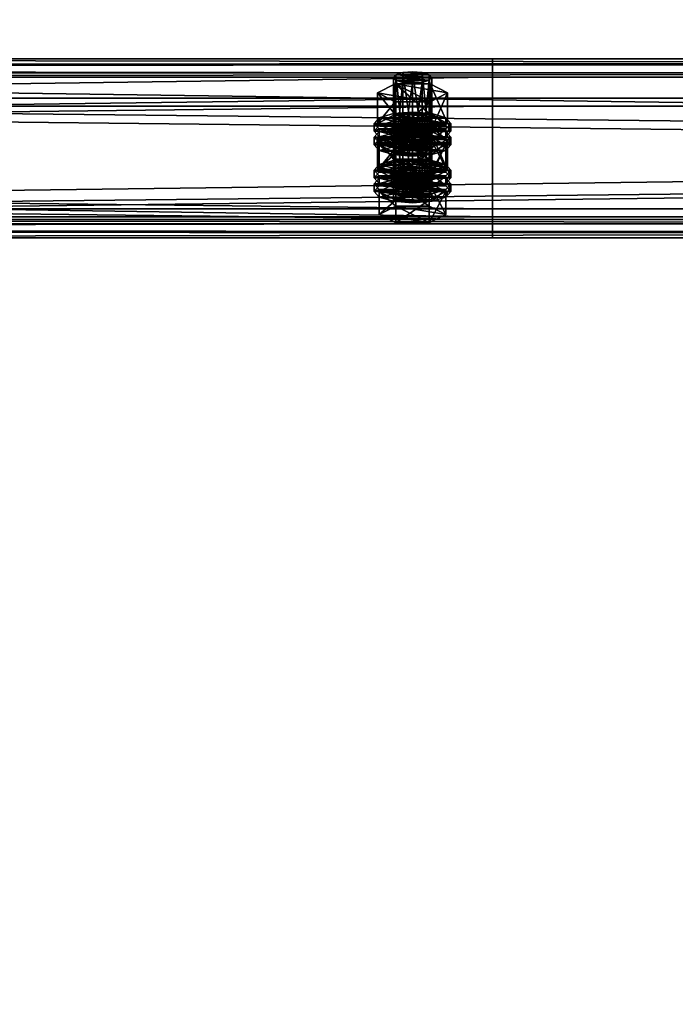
# Model space of a CAD drawing. Header units: millimetres. Extents: x 60485 to 71303, y 100 to 16900.
# Tile 566 of 656: x 63352 to 63557, y 14759 to 15067. Entities that reach past the tile are written whole.
import ezdxf

# ---------------------------------------------------------------- set-up
doc = ezdxf.new("R2010")
doc.units = ezdxf.units.MM
for name, color, linetype in [('13', 7, 'Continuous'), ('3', 7, 'Continuous'), ('9', 7, 'Continuous')]:
    doc.layers.add(name, color=color, linetype=linetype)

msp = doc.modelspace()

# ---------------------------------------------------------------- meshes
at = {"layer": '13', "color": 7}
mesh = msp.add_polyface(dxfattribs=at)
corners = [(63475, 15046.78, 3655.66), (63472, 15047.01, 3656.43), (63472, 15025.98, 3662.86), (63469.8, 15047.66, 3658.53), (63469.8, 15026.62, 3664.96), (63469, 15048.53, 3661.4), (63469, 15027.5, 3667.83), (63469.8, 15049.41, 3664.27), (63469.8, 15028.37, 3670.7), (63472, 15050.05, 3666.37), (63472, 15029.02, 3672.8), (63475, 15050.29, 3667.13), (63475, 15029.25, 3673.57), (63478, 15047.01, 3656.43), (63480.2, 15047.66, 3658.53), (63481, 15048.53, 3661.4), (63480.2, 15049.41, 3664.27), (63478, 15050.05, 3666.37), (63480.48, 15040.97, 3653.78), (63469.52, 15040.97, 3653.78), (63469.52, 15031.41, 3656.7), (63464.03, 15043.75, 3662.86), (63464.03, 15034.19, 3665.78), (63469.52, 15046.53, 3671.94), (63469.52, 15036.97, 3674.87), (63480.48, 15036.97, 3674.87), (63480.48, 15031.41, 3656.7), (63464.61, 15031.64, 3672.84), (63485.39, 15031.64, 3672.84), (63469, 15032.93, 3677.04), (63481, 15032.93, 3677.04), (63475, 15033.4, 3678.58), (63464.61, 15032.44, 3660.05), (63463, 15034.19, 3665.78), (63463, 15031.8, 3666.52), (63464.61, 15035.95, 3671.52), (63464.61, 15033.55, 3672.25), (63469, 15037.23, 3675.72), (63469, 15034.84, 3676.45), (63475, 15037.7, 3677.26), (63475, 15035.31, 3677.99), (63485.39, 15032.44, 3660.05), (63487, 15034.19, 3665.78), (63485.39, 15035.95, 3671.52), (63481, 15037.23, 3675.72), (63485.39, 15033.55, 3672.25), (63487, 15031.8, 3666.52), (63472, 15032.39, 3608.62), (63478, 15032.39, 3608.62), (63469.8, 15033.03, 3610.72), (63480.2, 15033.03, 3610.72), (63469, 15033.91, 3613.58), (63481, 15033.91, 3613.58), (63469.8, 15034.79, 3616.45), (63480.2, 15034.79, 3616.45), (63472, 15035.43, 3618.55)]
mesh.append_faces([[corners[k] for k in face] for face in [(5, 8, 6, 6), (7, 10, 8, 8), (9, 12, 10, 10), (13, 1, 0, 0), (9, 17, 11, 11), (19, 22, 20, 20), (21, 24, 22, 22), (23, 25, 24, 24), (18, 21, 19, 19), (29, 30, 31, 31), (33, 36, 34, 34), (35, 38, 36, 36), (37, 40, 38, 38), (37, 44, 39, 39)]], dxfattribs={"vtx0": -1, "color": 7})
mesh.append_faces([[corners[k] for k in face] for face in [(1, 13, 3, 3), (3, 14, 5, 5), (5, 15, 7, 7), (7, 16, 9, 9), (21, 18, 23, 23), (24, 26, 22, 22), (27, 28, 29, 29), (32, 41, 33, 33), (33, 42, 35, 35), (35, 43, 37, 37), (38, 45, 36, 36), (36, 46, 34, 34), (47, 48, 49, 49), (49, 50, 51, 51), (51, 52, 53, 53), (53, 54, 55, 55)]], dxfattribs={"vtx0": -1, "vtx1": -1, "color": 7})
mesh.append_faces([[corners[k] for k in face] for face in [(0, 1, 2, 2), (1, 3, 4, 4), (3, 5, 6, 6), (5, 7, 8, 8), (7, 9, 10, 10), (9, 11, 12, 12), (18, 19, 20, 20), (19, 21, 22, 22), (21, 23, 24, 24), (32, 33, 34, 34), (33, 35, 36, 36), (35, 37, 38, 38), (37, 39, 40, 40)]], dxfattribs={"vtx2": -1, "vtx3": -1, "color": 7})
mesh = msp.add_polyface(dxfattribs=at)
corners = [(63481, 15048.53, 3661.4), (63480.2, 15047.66, 3658.53), (63480.2, 15026.62, 3664.96), (63481, 15027.5, 3667.83), (63478, 15047.01, 3656.43), (63478, 15025.98, 3662.86), (63475, 15046.78, 3655.66), (63475, 15025.74, 3662.09), (63475, 15050.29, 3667.13), (63478, 15050.05, 3666.37), (63478, 15029.02, 3672.8), (63475, 15029.25, 3673.57), (63480.2, 15049.41, 3664.27), (63480.2, 15028.37, 3670.7), (63469.8, 15047.66, 3658.53), (63469, 15048.53, 3661.4), (63469.8, 15049.41, 3664.27), (63472, 15050.05, 3666.37), (63485.97, 15043.75, 3662.86), (63480.48, 15040.97, 3653.78), (63480.48, 15031.41, 3656.7), (63485.97, 15034.19, 3665.78), (63469.52, 15031.41, 3656.7), (63469.52, 15046.53, 3671.94), (63480.48, 15046.53, 3671.94), (63480.48, 15036.97, 3674.87), (63469.52, 15036.97, 3674.87), (63469, 15032.93, 3677.04), (63485.39, 15031.64, 3672.84), (63481, 15032.93, 3677.04), (63475, 15037.7, 3677.26), (63481, 15037.23, 3675.72), (63481, 15034.84, 3676.45), (63475, 15035.31, 3677.99), (63485.39, 15035.95, 3671.52), (63485.39, 15033.55, 3672.25), (63487, 15034.19, 3665.78), (63487, 15031.8, 3666.52), (63463, 15034.19, 3665.78), (63485.39, 15032.44, 3660.05), (63464.61, 15035.95, 3671.52), (63469, 15037.23, 3675.72), (63469, 15034.84, 3676.45), (63464.61, 15033.55, 3672.25), (63478, 15032.39, 3608.62), (63472, 15032.39, 3608.62), (63475, 15032.15, 3607.85), (63469.8, 15033.03, 3610.72), (63480.2, 15033.03, 3610.72), (63469, 15033.91, 3613.58), (63481, 15033.91, 3613.58), (63469.8, 15034.79, 3616.45), (63480.2, 15034.79, 3616.45), (63472, 15035.43, 3618.55), (63478, 15035.43, 3618.55), (63475, 15035.66, 3619.32)]
mesh.append_faces([[corners[k] for k in face] for face in [(0, 2, 3, 3), (8, 10, 11, 11), (9, 13, 10, 10), (12, 3, 13, 13), (18, 20, 21, 21), (19, 22, 20, 20), (24, 21, 25, 25), (23, 18, 24, 24), (21, 26, 25, 25), (30, 32, 33, 33), (31, 35, 32, 32), (34, 37, 35, 35), (32, 42, 33, 33), (44, 45, 46, 46), (53, 54, 55, 55)]], dxfattribs={"vtx0": -1, "color": 7})
mesh.append_faces([[corners[k] for k in face] for face in [(14, 4, 1, 1), (15, 1, 0, 0), (16, 0, 12, 12), (17, 12, 9, 9), (23, 19, 18, 18), (26, 21, 20, 20), (27, 28, 29, 29), (38, 39, 36, 36), (40, 36, 34, 34), (41, 34, 31, 31), (42, 32, 35, 35), (43, 35, 37, 37), (47, 44, 48, 48), (49, 48, 50, 50), (51, 50, 52, 52), (53, 52, 54, 54)]], dxfattribs={"vtx0": -1, "vtx2": -1, "vtx3": -1, "color": 7})
mesh.append_faces([[corners[k] for k in face] for face in [(0, 1, 2, 2), (1, 4, 5, 5), (4, 6, 7, 7), (8, 9, 10, 10), (9, 12, 13, 13), (12, 0, 3, 3), (18, 19, 20, 20), (23, 24, 25, 25), (24, 18, 21, 21), (30, 31, 32, 32), (31, 34, 35, 35), (34, 36, 37, 37)]], dxfattribs={"vtx2": -1, "vtx3": -1, "color": 7})
mesh = msp.add_polyface(dxfattribs=at)
corners = [(63475, 15046.78, 3655.66), (63472, 15025.98, 3662.86), (63475, 15025.74, 3662.09), (63472, 15047.01, 3656.43), (63469.8, 15026.62, 3664.96), (63469.8, 15047.66, 3658.53), (63469, 15027.5, 3667.83), (63475, 15029.25, 3673.57), (63480.2, 15028.37, 3670.7), (63472, 15029.02, 3672.8), (63469.8, 15028.37, 3670.7), (63481, 15027.5, 3667.83), (63480.2, 15026.62, 3664.96), (63478, 15025.98, 3662.86), (63464.61, 15027.5, 3667.83), (63469.8, 15030.13, 3676.44), (63469.8, 15022.96, 3678.63), (63480.2, 15024.86, 3659.23), (63469.8, 15024.86, 3659.23), (63485.39, 15027.5, 3667.83), (63464.03, 15034.19, 3665.78), (63480.48, 15031.41, 3656.7), (63469.52, 15031.41, 3656.7), (63475, 15026.38, 3655.63), (63469, 15026.85, 3657.16), (63469, 15024.46, 3657.89), (63464.61, 15028.13, 3661.36), (63464.61, 15025.74, 3662.09), (63463, 15029.89, 3667.1), (63463, 15027.5, 3667.83), (63464.61, 15031.64, 3672.84), (63464.61, 15029.25, 3673.57), (63469, 15032.93, 3677.04), (63469, 15030.54, 3677.77), (63475, 15033.4, 3678.58), (63475, 15031.01, 3679.31), (63481, 15026.85, 3657.16), (63485.39, 15028.13, 3661.36), (63487, 15029.89, 3667.1), (63485.39, 15029.25, 3673.57), (63487, 15027.5, 3667.83), (63485.39, 15025.74, 3662.09), (63475, 15030.68, 3654.31), (63469, 15031.15, 3655.85), (63469, 15028.76, 3656.58), (63475, 15028.29, 3655.04), (63464.61, 15032.44, 3660.05), (63464.61, 15030.04, 3660.78), (63463, 15031.8, 3666.52), (63481, 15031.15, 3655.85), (63485.39, 15030.04, 3660.78), (63481, 15028.76, 3656.58), (63472, 15035.43, 3618.55), (63475, 15035.66, 3619.32), (63475, 15014.63, 3625.76), (63464.03, 15029.13, 3615.05), (63469.52, 15031.91, 3624.13), (63469.52, 15022.34, 3627.06), (63480.48, 15026.35, 3605.96), (63469.52, 15026.35, 3605.96), (63485.97, 15029.13, 3615.05)]
mesh.append_faces([[corners[k] for k in face] for face in [(0, 1, 2, 2), (3, 4, 1, 1), (5, 6, 4, 4), (1, 13, 2, 2), (17, 14, 18, 18), (20, 21, 22, 22), (24, 27, 25, 25), (26, 29, 27, 27), (28, 31, 29, 29), (30, 33, 31, 31), (32, 35, 33, 33), (36, 24, 23, 23), (42, 44, 45, 45), (43, 47, 44, 44), (46, 48, 47, 47), (58, 55, 59, 59)]], dxfattribs={"vtx0": -1, "color": 7})
mesh.append_faces([[corners[k] for k in face] for face in [(7, 8, 9, 9), (9, 8, 10, 10), (10, 11, 6, 6), (6, 12, 4, 4), (4, 13, 1, 1), (14, 19, 15, 15), (24, 36, 26, 26), (26, 37, 28, 28), (28, 38, 30, 30), (33, 39, 31, 31), (31, 40, 29, 29), (29, 41, 27, 27), (43, 49, 46, 46), (48, 50, 47, 47), (47, 51, 44, 44), (55, 60, 56, 56)]], dxfattribs={"vtx0": -1, "vtx1": -1, "color": 7})
mesh.append_faces([[corners[k] for k in face] for face in [(14, 15, 16, 16), (23, 24, 25, 25), (24, 26, 27, 27), (26, 28, 29, 29), (28, 30, 31, 31), (30, 32, 33, 33), (32, 34, 35, 35), (42, 43, 44, 44), (43, 46, 47, 47), (52, 53, 54, 54), (55, 56, 57, 57)]], dxfattribs={"vtx2": -1, "vtx3": -1, "color": 7})
mesh = msp.add_polyface(dxfattribs=at)
corners = [(63480.2, 15047.66, 3658.53), (63478, 15025.98, 3662.86), (63480.2, 15026.62, 3664.96), (63478, 15047.01, 3656.43), (63475, 15025.74, 3662.09), (63480.2, 15028.37, 3670.7), (63475, 15029.25, 3673.57), (63478, 15029.02, 3672.8), (63469.8, 15028.37, 3670.7), (63481, 15027.5, 3667.83), (63469, 15027.5, 3667.83), (63469.8, 15026.62, 3664.96), (63469.8, 15030.13, 3676.44), (63480.2, 15030.13, 3676.44), (63480.2, 15022.96, 3678.63), (63464.61, 15027.5, 3667.83), (63480.2, 15024.86, 3659.23), (63485.39, 15027.5, 3667.83), (63487, 15029.89, 3667.1), (63485.39, 15028.13, 3661.36), (63485.39, 15025.74, 3662.09), (63487, 15027.5, 3667.83), (63481, 15026.85, 3657.16), (63481, 15024.46, 3657.89), (63475, 15026.38, 3655.63), (63475, 15023.99, 3656.36), (63475, 15033.4, 3678.58), (63481, 15032.93, 3677.04), (63481, 15030.54, 3677.77), (63475, 15031.01, 3679.31), (63485.39, 15031.64, 3672.84), (63485.39, 15029.25, 3673.57), (63464.61, 15028.13, 3661.36), (63463, 15029.89, 3667.1), (63464.61, 15031.64, 3672.84), (63469, 15030.54, 3677.77), (63464.61, 15029.25, 3673.57), (63463, 15027.5, 3667.83), (63464.61, 15025.74, 3662.09), (63487, 15034.19, 3665.78), (63485.39, 15032.44, 3660.05), (63485.39, 15030.04, 3660.78), (63487, 15031.8, 3666.52), (63481, 15031.15, 3655.85), (63481, 15028.76, 3656.58), (63475, 15030.68, 3654.31), (63475, 15028.29, 3655.04), (63469, 15031.15, 3655.85), (63464.61, 15032.44, 3660.05), (63463, 15031.8, 3666.52), (63464.61, 15030.04, 3660.78), (63469, 15028.76, 3656.58), (63469.52, 15031.91, 3624.13), (63480.48, 15031.91, 3624.13), (63480.48, 15022.34, 3627.06), (63485.97, 15029.13, 3615.05), (63485.97, 15019.56, 3617.97), (63464.03, 15029.13, 3615.05), (63480.48, 15026.35, 3605.96)]
mesh.append_faces([[corners[k] for k in face] for face in [(0, 1, 2, 2), (3, 4, 1, 1), (5, 6, 7, 7), (12, 17, 13, 13), (18, 20, 21, 21), (19, 23, 20, 20), (26, 28, 29, 29), (27, 31, 28, 28), (30, 21, 31, 31), (28, 35, 29, 29), (39, 41, 42, 42), (40, 44, 41, 41), (43, 46, 44, 44), (43, 47, 45, 45), (51, 44, 46, 46), (52, 55, 53, 53)]], dxfattribs={"vtx0": -1, "color": 7})
mesh.append_faces([[corners[k] for k in face] for face in [(8, 5, 9, 9), (10, 9, 2, 2), (11, 2, 1, 1), (15, 16, 17, 17), (32, 22, 19, 19), (33, 19, 18, 18), (34, 18, 30, 30), (35, 28, 31, 31), (36, 31, 21, 21), (37, 21, 20, 20), (38, 20, 23, 23), (48, 43, 40, 40), (49, 42, 41, 41), (50, 41, 44, 44), (57, 58, 55, 55)]], dxfattribs={"vtx0": -1, "vtx2": -1, "vtx3": -1, "color": 7})
mesh.append_faces([[corners[k] for k in face] for face in [(12, 13, 14, 14), (18, 19, 20, 20), (19, 22, 23, 23), (22, 24, 25, 25), (26, 27, 28, 28), (27, 30, 31, 31), (30, 18, 21, 21), (39, 40, 41, 41), (40, 43, 44, 44), (43, 45, 46, 46), (52, 53, 54, 54), (53, 55, 56, 56)]], dxfattribs={"vtx2": -1, "vtx3": -1, "color": 7})
mesh = msp.add_polyface(dxfattribs=at)
corners = [(63485.39, 15027.5, 3667.83), (63480.2, 15024.86, 3659.23), (63480.2, 15017.69, 3661.42), (63485.39, 15020.32, 3670.03), (63469.8, 15017.69, 3661.42), (63480.2, 15030.13, 3676.44), (63480.2, 15022.96, 3678.63), (63469.8, 15022.96, 3678.63), (63481, 15026.85, 3657.16), (63475, 15023.99, 3656.36), (63481, 15024.46, 3657.89), (63481, 15033.91, 3613.58), (63480.2, 15033.03, 3610.72), (63480.2, 15011.99, 3617.15), (63481, 15012.87, 3620.02), (63478, 15032.39, 3608.62), (63478, 15011.35, 3615.05), (63475, 15032.15, 3607.85), (63475, 15011.12, 3614.28), (63475, 15035.66, 3619.32), (63478, 15035.43, 3618.55), (63478, 15014.39, 3624.99), (63475, 15014.63, 3625.76), (63480.2, 15034.79, 3616.45), (63480.2, 15013.75, 3622.89), (63485.97, 15029.13, 3615.05), (63480.48, 15026.35, 3605.96), (63480.48, 15016.79, 3608.89), (63485.97, 15019.56, 3617.97), (63469.52, 15016.79, 3608.89), (63480.48, 15031.91, 3624.13), (63480.48, 15022.34, 3627.06), (63469.52, 15022.34, 3627.06), (63475, 15018.77, 3630.76), (63481, 15018.3, 3629.23), (63481, 15015.91, 3629.96), (63469, 15018.3, 3629.23), (63485.39, 15017.02, 3625.03), (63487, 15019.56, 3617.97), (63485.39, 15017.81, 3612.23), (63485.39, 15015.42, 3612.97), (63487, 15017.17, 3618.7), (63475, 15023.07, 3629.45), (63481, 15022.6, 3627.91), (63481, 15020.21, 3628.64), (63475, 15020.68, 3630.18), (63485.39, 15021.32, 3623.71), (63485.39, 15018.93, 3624.44), (63464.61, 15017.81, 3612.23), (63481, 15016.53, 3608.03), (63463, 15019.56, 3617.97), (63464.61, 15021.32, 3623.71), (63469, 15022.6, 3627.91), (63469, 15020.21, 3628.64), (63464.61, 15018.93, 3624.44)]
mesh.append_faces([[corners[k] for k in face] for face in [(0, 2, 3, 3), (1, 4, 2, 2), (5, 3, 6, 6), (3, 7, 6, 6), (8, 9, 10, 10), (11, 13, 14, 14), (12, 16, 13, 13), (19, 21, 22, 22), (20, 24, 21, 21), (23, 14, 24, 24), (25, 27, 28, 28), (26, 29, 27, 27), (30, 28, 31, 31), (28, 32, 31, 31), (38, 40, 41, 41), (42, 44, 45, 45), (43, 47, 44, 44), (46, 41, 47, 47), (52, 43, 42, 42), (44, 53, 45, 45)]], dxfattribs={"vtx0": -1, "color": 7})
mesh.append_faces([[corners[k] for k in face] for face in [(7, 3, 2, 2), (32, 28, 27, 27), (36, 37, 34, 34), (48, 49, 39, 39), (50, 39, 38, 38), (51, 38, 46, 46), (52, 46, 43, 43), (53, 44, 47, 47), (54, 47, 41, 41)]], dxfattribs={"vtx0": -1, "vtx2": -1, "vtx3": -1, "color": 7})
mesh.append_faces([[corners[k] for k in face] for face in [(0, 1, 2, 2), (5, 0, 3, 3), (11, 12, 13, 13), (12, 15, 16, 16), (15, 17, 18, 18), (19, 20, 21, 21), (20, 23, 24, 24), (23, 11, 14, 14), (25, 26, 27, 27), (33, 34, 35, 35), (38, 39, 40, 40), (42, 43, 44, 44), (43, 46, 47, 47), (46, 38, 41, 41)]], dxfattribs={"vtx2": -1, "vtx3": -1, "color": 7})
mesh = msp.add_polyface(dxfattribs=at)
corners = [(63480.2, 15024.86, 3659.23), (63469.8, 15024.86, 3659.23), (63469.8, 15017.69, 3661.42), (63464.61, 15027.5, 3667.83), (63464.61, 15020.32, 3670.03), (63469.8, 15022.96, 3678.63), (63469.8, 15030.13, 3676.44), (63480.2, 15022.96, 3678.63), (63480.2, 15017.69, 3661.42), (63475, 15026.38, 3655.63), (63469, 15024.46, 3657.89), (63475, 15023.99, 3656.36), (63464.61, 15025.74, 3662.09), (63481, 15024.46, 3657.89), (63475, 15032.15, 3607.85), (63472, 15032.39, 3608.62), (63472, 15011.35, 3615.05), (63469.8, 15033.03, 3610.72), (63469.8, 15011.99, 3617.15), (63469, 15033.91, 3613.58), (63469, 15012.87, 3620.02), (63469.8, 15034.79, 3616.45), (63469.8, 15013.75, 3622.89), (63472, 15035.43, 3618.55), (63472, 15014.39, 3624.99), (63475, 15014.63, 3625.76), (63480.48, 15026.35, 3605.96), (63469.52, 15026.35, 3605.96), (63469.52, 15016.79, 3608.89), (63464.03, 15029.13, 3615.05), (63464.03, 15019.56, 3617.97), (63469.52, 15022.34, 3627.06), (63469.52, 15031.91, 3624.13), (63480.48, 15022.34, 3627.06), (63480.48, 15016.79, 3608.89), (63464.61, 15017.02, 3625.03), (63469, 15018.3, 3629.23), (63469, 15015.91, 3629.96), (63475, 15018.77, 3630.76), (63475, 15016.38, 3631.49), (63485.39, 15017.02, 3625.03), (63481, 15018.3, 3629.23), (63464.61, 15017.81, 3612.23), (63463, 15019.56, 3617.97), (63463, 15017.17, 3618.7), (63464.61, 15021.32, 3623.71), (63464.61, 15018.93, 3624.44), (63469, 15022.6, 3627.91), (63469, 15020.21, 3628.64), (63475, 15023.07, 3629.45), (63475, 15020.68, 3630.18), (63469, 15016.53, 3608.03), (63481, 15016.53, 3608.03), (63485.39, 15017.81, 3612.23), (63487, 15019.56, 3617.97), (63485.39, 15021.32, 3623.71), (63485.39, 15018.93, 3624.44), (63487, 15017.17, 3618.7)]
mesh.append_faces([[corners[k] for k in face] for face in [(1, 4, 2, 2), (3, 5, 4, 4), (6, 7, 5, 5), (4, 8, 2, 2), (9, 10, 11, 11), (10, 13, 11, 11), (17, 20, 18, 18), (19, 22, 20, 20), (21, 24, 22, 22), (23, 25, 24, 24), (27, 30, 28, 28), (29, 31, 30, 30), (32, 33, 31, 31), (30, 34, 28, 28), (36, 41, 38, 38), (43, 46, 44, 44), (45, 48, 46, 46), (47, 50, 48, 48)]], dxfattribs={"vtx0": -1, "color": 7})
mesh.append_faces([[corners[k] for k in face] for face in [(5, 8, 4, 4), (12, 13, 10, 10), (31, 34, 30, 30), (35, 40, 36, 36), (51, 52, 42, 42), (42, 53, 43, 43), (43, 54, 45, 45), (45, 55, 47, 47), (48, 56, 46, 46), (46, 57, 44, 44)]], dxfattribs={"vtx0": -1, "vtx1": -1, "color": 7})
mesh.append_faces([[corners[k] for k in face] for face in [(0, 1, 2, 2), (1, 3, 4, 4), (14, 15, 16, 16), (15, 17, 18, 18), (17, 19, 20, 20), (19, 21, 22, 22), (21, 23, 24, 24), (26, 27, 28, 28), (27, 29, 30, 30), (35, 36, 37, 37), (36, 38, 39, 39), (42, 43, 44, 44), (43, 45, 46, 46), (45, 47, 48, 48), (47, 49, 50, 50)]], dxfattribs={"vtx2": -1, "vtx3": -1, "color": 7})
mesh = msp.add_polyface(dxfattribs=at)
corners = [(63475, 15032.15, 3607.85), (63472, 15011.35, 3615.05), (63475, 15011.12, 3614.28), (63472, 15032.39, 3608.62), (63469.8, 15011.99, 3617.15), (63475, 15014.63, 3625.76), (63480.2, 15013.75, 3622.89), (63472, 15014.39, 3624.99), (63469.8, 15013.75, 3622.89), (63481, 15012.87, 3620.02), (63469, 15012.87, 3620.02), (63480.2, 15011.99, 3617.15), (63478, 15011.35, 3615.05), (63480.2, 15010.24, 3611.41), (63469.8, 15010.24, 3611.41), (63469.8, 15003.07, 3613.61), (63464.61, 15012.87, 3620.02), (63464.61, 15005.7, 3622.21), (63469.8, 15015.5, 3628.63), (63469.8, 15008.33, 3630.82), (63480.2, 15008.33, 3630.82), (63480.2, 15003.07, 3613.61), (63475, 15011.75, 3607.81), (63469, 15012.22, 3609.35), (63469, 15009.83, 3610.08), (63475, 15009.36, 3608.54), (63464.61, 15013.51, 3613.55), (63464.61, 15011.12, 3614.28), (63463, 15015.26, 3619.29), (63463, 15012.87, 3620.02), (63464.61, 15017.02, 3625.03), (63464.61, 15014.63, 3625.76), (63469, 15015.91, 3629.96), (63469, 15018.3, 3629.23), (63475, 15016.38, 3631.49), (63481, 15012.22, 3609.35), (63485.39, 15013.51, 3613.55), (63487, 15015.26, 3619.29), (63485.39, 15014.63, 3625.76), (63487, 15012.87, 3620.02), (63485.39, 15011.12, 3614.28), (63481, 15009.83, 3610.08), (63475, 15016.05, 3606.5), (63469, 15016.53, 3608.03), (63469, 15014.13, 3608.77), (63475, 15013.66, 3607.23), (63464.61, 15017.81, 3612.23), (63464.61, 15015.42, 3612.97), (63463, 15017.17, 3618.7), (63485.39, 15015.42, 3612.97), (63481, 15014.13, 3608.77)]
mesh.append_faces([[corners[k] for k in face] for face in [(0, 1, 2, 2), (3, 4, 1, 1), (1, 12, 2, 2), (14, 17, 15, 15), (16, 19, 17, 17), (18, 20, 19, 19), (13, 16, 14, 14), (17, 21, 15, 15), (22, 24, 25, 25), (23, 27, 24, 24), (26, 29, 27, 27), (28, 31, 29, 29), (30, 32, 31, 31), (33, 34, 32, 32), (35, 23, 22, 22), (42, 44, 45, 45), (43, 47, 44, 44), (46, 48, 47, 47)]], dxfattribs={"vtx0": -1, "color": 7})
mesh.append_faces([[corners[k] for k in face] for face in [(5, 6, 7, 7), (7, 6, 8, 8), (8, 9, 10, 10), (10, 11, 4, 4), (4, 12, 1, 1), (16, 13, 18, 18), (19, 21, 17, 17), (23, 35, 26, 26), (26, 36, 28, 28), (28, 37, 30, 30), (32, 38, 31, 31), (31, 39, 29, 29), (29, 40, 27, 27), (27, 41, 24, 24), (48, 49, 47, 47), (47, 50, 44, 44)]], dxfattribs={"vtx0": -1, "vtx1": -1, "color": 7})
mesh.append_faces([[corners[k] for k in face] for face in [(13, 14, 15, 15), (14, 16, 17, 17), (16, 18, 19, 19), (22, 23, 24, 24), (23, 26, 27, 27), (26, 28, 29, 29), (28, 30, 31, 31), (42, 43, 44, 44), (43, 46, 47, 47)]], dxfattribs={"vtx2": -1, "vtx3": -1, "color": 7})
mesh = msp.add_polyface(dxfattribs=at)
corners = [(63478, 15032.39, 3608.62), (63475, 15011.12, 3614.28), (63478, 15011.35, 3615.05), (63480.2, 15013.75, 3622.89), (63475, 15014.63, 3625.76), (63478, 15014.39, 3624.99), (63469.8, 15013.75, 3622.89), (63481, 15012.87, 3620.02), (63469, 15012.87, 3620.02), (63480.2, 15011.99, 3617.15), (63469.8, 15011.99, 3617.15), (63485.39, 15012.87, 3620.02), (63480.2, 15010.24, 3611.41), (63480.2, 15003.07, 3613.61), (63485.39, 15005.7, 3622.21), (63469.8, 15003.07, 3613.61), (63469.8, 15015.5, 3628.63), (63480.2, 15015.5, 3628.63), (63480.2, 15008.33, 3630.82), (63469.8, 15008.33, 3630.82), (63487, 15015.26, 3619.29), (63485.39, 15013.51, 3613.55), (63485.39, 15011.12, 3614.28), (63487, 15012.87, 3620.02), (63481, 15012.22, 3609.35), (63481, 15009.83, 3610.08), (63475, 15011.75, 3607.81), (63475, 15009.36, 3608.54), (63475, 15018.77, 3630.76), (63481, 15015.91, 3629.96), (63475, 15016.38, 3631.49), (63481, 15018.3, 3629.23), (63485.39, 15017.02, 3625.03), (63485.39, 15014.63, 3625.76), (63464.61, 15013.51, 3613.55), (63463, 15015.26, 3619.29), (63464.61, 15017.02, 3625.03), (63469, 15015.91, 3629.96), (63464.61, 15014.63, 3625.76), (63463, 15012.87, 3620.02), (63464.61, 15011.12, 3614.28), (63469, 15009.83, 3610.08), (63485.39, 15017.81, 3612.23), (63481, 15016.53, 3608.03), (63481, 15014.13, 3608.77), (63485.39, 15015.42, 3612.97), (63475, 15016.05, 3606.5), (63475, 15013.66, 3607.23), (63469, 15016.53, 3608.03), (63463, 15017.17, 3618.7), (63487, 15017.17, 3618.7), (63464.61, 15015.42, 3612.97), (63469, 15014.13, 3608.77)]
mesh.append_faces([[corners[k] for k in face] for face in [(0, 1, 2, 2), (3, 4, 5, 5), (11, 13, 14, 14), (12, 15, 13, 13), (17, 14, 18, 18), (16, 11, 17, 17), (14, 19, 18, 18), (20, 22, 23, 23), (21, 25, 22, 22), (24, 27, 25, 25), (28, 29, 30, 30), (31, 33, 29, 29), (32, 23, 33, 33), (29, 37, 30, 30), (41, 25, 27, 27), (42, 44, 45, 45), (43, 47, 44, 44), (43, 48, 46, 46), (52, 44, 47, 47)]], dxfattribs={"vtx0": -1, "color": 7})
mesh.append_faces([[corners[k] for k in face] for face in [(6, 3, 7, 7), (8, 7, 9, 9), (10, 9, 2, 2), (16, 12, 11, 11), (19, 14, 13, 13), (34, 24, 21, 21), (35, 21, 20, 20), (36, 20, 32, 32), (37, 29, 33, 33), (38, 33, 23, 23), (39, 23, 22, 22), (40, 22, 25, 25), (49, 50, 45, 45), (51, 45, 44, 44)]], dxfattribs={"vtx0": -1, "vtx2": -1, "vtx3": -1, "color": 7})
mesh.append_faces([[corners[k] for k in face] for face in [(11, 12, 13, 13), (16, 17, 18, 18), (17, 11, 14, 14), (20, 21, 22, 22), (21, 24, 25, 25), (24, 26, 27, 27), (31, 32, 33, 33), (32, 20, 23, 23), (42, 43, 44, 44), (43, 46, 47, 47)]], dxfattribs={"vtx2": -1, "vtx3": -1, "color": 7})
at = {"layer": '3', "color": 91}
mesh = msp.add_polyface(dxfattribs=at)
corners = [(63269.04, 16554.13, 3026.37), (63310.84, 16586.83, 3016.38), (65730.94, 13758.47, 3881.09), (65689.15, 13725.77, 3891.09), (63310.84, 16608.46, 3087.14), (65730.94, 13780.11, 3951.86), (63269.04, 16575.76, 3097.14), (65689.15, 13747.41, 3961.85), (63266.72, 16551.43, 3024.06), (63266.72, 16574.82, 3100.57), (65686.83, 13746.47, 3965.28), (65686.83, 13723.08, 3888.77), (63313.16, 16611.16, 3089.46), (65733.26, 13782.8, 3954.17), (63313.16, 16587.77, 3012.95), (65733.26, 13759.41, 3877.66)]
mesh.append_faces([[corners[k] for k in face] for face in [(0, 2, 3, 3), (1, 5, 2, 2), (4, 7, 5, 5), (6, 3, 7, 7), (8, 10, 11, 11), (9, 13, 10, 10), (12, 15, 13, 13), (14, 11, 15, 15)]], dxfattribs={"vtx0": -1, "color": 91})
mesh.append_faces([[corners[k] for k in face] for face in [(9, 6, 12, 12), (6, 8, 0, 0), (0, 8, 1, 1), (12, 4, 14, 14), (4, 12, 6, 6), (14, 1, 8, 8), (11, 3, 15, 15), (3, 10, 7, 7), (7, 10, 5, 5), (15, 2, 13, 13), (2, 15, 3, 3), (13, 5, 10, 10)]], dxfattribs={"vtx0": -1, "vtx1": -1, "color": 91})
mesh.append_faces([[corners[k] for k in face] for face in [(6, 9, 8, 8), (14, 4, 1, 1), (3, 11, 10, 10), (13, 2, 5, 5)]], dxfattribs={"vtx0": -1, "vtx2": -1, "vtx3": -1, "color": 91})
mesh.append_faces([[corners[k] for k in face] for face in [(0, 1, 2, 2), (1, 4, 5, 5), (4, 6, 7, 7), (6, 0, 3, 3), (8, 9, 10, 10), (9, 12, 13, 13), (12, 14, 15, 15), (14, 8, 11, 11)]], dxfattribs={"vtx2": -1, "vtx3": -1, "color": 91})
at = {"layer": '9', "color": 243}
mesh = msp.add_polyface(dxfattribs=at)
corners = [(60500, 15049.97, 3572.07), (60500, 15005.02, 3585.82), (63500, 15005.02, 3585.82), (63500, 15049.97, 3572.07), (60500, 15039.54, 3698.66), (63500, 15039.54, 3698.66), (60500, 15004.16, 3709.48), (63500, 15004.16, 3709.48), (60500, 15000.36, 3697.05), (63500, 15000.36, 3697.05), (60500, 14998.44, 3697.63), (63500, 14998.44, 3697.63), (60500, 15002.83, 3711.98), (63500, 15002.83, 3711.98), (60500, 15042.04, 3699.99), (63500, 15042.04, 3699.99), (60500, 15007.52, 3587.15), (63500, 15007.52, 3587.15), (60500, 15048.64, 3574.57), (63500, 15048.64, 3574.57), (60500, 15052.44, 3587), (63500, 15052.44, 3587), (60500, 15054.36, 3586.41), (63500, 15054.36, 3586.41)]
mesh.append_faces([[corners[k] for k in face] for face in [(0, 2, 3, 3), (1, 5, 2, 2), (4, 7, 5, 5), (6, 9, 7, 7), (8, 11, 9, 9), (10, 13, 11, 11), (12, 15, 13, 13), (14, 17, 15, 15), (16, 19, 17, 17), (18, 21, 19, 19), (20, 23, 21, 21), (22, 3, 23, 23), (8, 12, 10, 10), (20, 0, 22, 22), (11, 7, 9, 9), (3, 21, 23, 23)]], dxfattribs={"vtx0": -1, "color": 243})
mesh.append_faces([[corners[k] for k in face] for face in [(12, 6, 14, 14), (14, 1, 16, 16), (16, 0, 18, 18), (18, 0, 20, 20), (21, 3, 19, 19), (19, 2, 17, 17), (17, 2, 15, 15), (15, 5, 13, 13)]], dxfattribs={"vtx0": -1, "vtx1": -1, "color": 243})
mesh.append_faces([[corners[k] for k in face] for face in [(12, 8, 6, 6), (14, 6, 4, 4), (14, 4, 1, 1), (16, 1, 0, 0), (7, 11, 13, 13), (19, 3, 2, 2), (15, 2, 5, 5), (13, 5, 7, 7)]], dxfattribs={"vtx0": -1, "vtx2": -1, "vtx3": -1, "color": 243})
mesh.append_faces([[corners[k] for k in face] for face in [(0, 1, 2, 2), (1, 4, 5, 5), (4, 6, 7, 7), (6, 8, 9, 9), (8, 10, 11, 11), (10, 12, 13, 13), (12, 14, 15, 15), (14, 16, 17, 17), (16, 18, 19, 19), (18, 20, 21, 21), (20, 22, 23, 23), (22, 0, 3, 3)]], dxfattribs={"vtx2": -1, "vtx3": -1, "color": 243})
mesh = msp.add_polyface(dxfattribs=at)
corners = [(62900, 15049.97, 3572.07), (62900, 15005.02, 3585.82), (66100, 15005.02, 3585.82), (66100, 15049.97, 3572.07), (62900, 15039.54, 3698.66), (66100, 15039.54, 3698.66), (62900, 15004.16, 3709.48), (66100, 15004.16, 3709.48), (62900, 15000.36, 3697.05), (66100, 15000.36, 3697.05), (62900, 14998.44, 3697.63), (66100, 14998.44, 3697.63), (62900, 15002.83, 3711.98), (66100, 15002.83, 3711.98), (62900, 15042.04, 3699.99), (66100, 15042.04, 3699.99), (62900, 15007.52, 3587.15), (66100, 15007.52, 3587.15), (62900, 15048.64, 3574.57), (66100, 15048.64, 3574.57), (62900, 15052.44, 3587), (66100, 15052.44, 3587), (62900, 15054.36, 3586.41), (66100, 15054.36, 3586.41)]
mesh.append_faces([[corners[k] for k in face] for face in [(0, 2, 3, 3), (1, 5, 2, 2), (4, 7, 5, 5), (6, 9, 7, 7), (8, 11, 9, 9), (10, 13, 11, 11), (12, 15, 13, 13), (14, 17, 15, 15), (16, 19, 17, 17), (18, 21, 19, 19), (20, 23, 21, 21), (22, 3, 23, 23), (8, 12, 10, 10), (20, 0, 22, 22), (13, 9, 11, 11)]], dxfattribs={"vtx0": -1, "color": 243})
mesh.append_faces([[corners[k] for k in face] for face in [(12, 6, 14, 14), (14, 1, 16, 16), (16, 0, 18, 18), (18, 0, 20, 20), (3, 19, 23, 23), (19, 2, 17, 17), (17, 2, 15, 15), (15, 5, 13, 13)]], dxfattribs={"vtx0": -1, "vtx1": -1, "color": 243})
mesh.append_faces([[corners[k] for k in face] for face in [(12, 8, 6, 6), (14, 6, 4, 4), (14, 4, 1, 1), (16, 1, 0, 0), (19, 3, 2, 2), (15, 2, 5, 5), (13, 5, 7, 7), (13, 7, 9, 9)]], dxfattribs={"vtx0": -1, "vtx2": -1, "vtx3": -1, "color": 243})
mesh.append_faces([[corners[k] for k in face] for face in [(21, 23, 19, 19)]], dxfattribs={"vtx1": -1, "color": 243})
mesh.append_faces([[corners[k] for k in face] for face in [(0, 1, 2, 2), (1, 4, 5, 5), (4, 6, 7, 7), (6, 8, 9, 9), (8, 10, 11, 11), (10, 12, 13, 13), (12, 14, 15, 15), (14, 16, 17, 17), (16, 18, 19, 19), (18, 20, 21, 21), (20, 22, 23, 23), (22, 0, 3, 3)]], dxfattribs={"vtx2": -1, "vtx3": -1, "color": 243})

doc.saveas('drawing.dxf')
